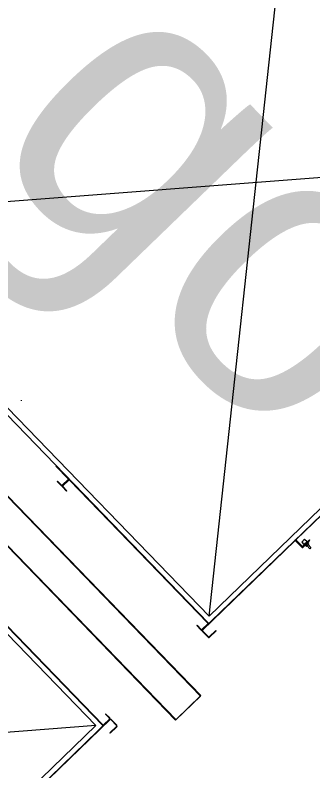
# Model space of a CAD drawing. Extents: x 468143 to 491361, y 1438528 to 1468730.
# Drawn here: x 490356.83 to 490359.69, y 1467639.59 to 1467646.86 of the extents above; entities that cross this region are included whole.
import ezdxf

# ---------------------------------------------------------------- set-up
doc = ezdxf.new("R2010")
doc.units = 0
doc.layers.add('Xreference_dp', color=7, linetype='Continuous')

msp = doc.modelspace()

# ---------------------------------------------------------------- linework, layer by layer
at = {"layer": 'Xreference_dp'}
for p, q in [((490358.6918, 1467641.0761), (490359.5968, 1467649.4346)), ((490358.6918, 1467641.0761), (490359.5968, 1467649.4346)), ((490358.6266, 1467640.9446), (490363.4697, 1467645.6318)), ((490358.6266, 1467640.9446), (490363.4697, 1467645.6318)), ((490363.3361, 1467645.5709), (490354.9606, 1467644.9315)), ((490363.3361, 1467645.5709), (490354.9606, 1467644.9315)), ((490358.6918, 1467641.0761), (490363.3361, 1467645.5709)), ((490358.6918, 1467641.0761), (490363.3361, 1467645.5709)), ((490353.7992, 1467645.2761), (490358.6093, 1467640.3061)), ((490353.7992, 1467645.2761), (490358.6093, 1467640.3061)), ((490353.8042, 1467645.2809), (490358.6143, 1467640.311)), ((490353.8042, 1467645.2809), (490358.6143, 1467640.311)), ((490353.5597, 1467645.0443), (490358.3697, 1467640.0743)), ((490353.5597, 1467645.0443), (490358.3697, 1467640.0743)), ((490353.5647, 1467645.0491), (490358.3747, 1467640.0792)), ((490353.5647, 1467645.0491), (490358.3747, 1467640.0792)), ((490354.861, 1467644.9637), (490358.6843, 1467641.0132)), ((490354.861, 1467644.9637), (490358.6843, 1467641.0132)), ((490354.9606, 1467644.9315), (490358.6918, 1467641.0761)), ((490354.9606, 1467644.9315), (490358.6918, 1467641.0761)), ((490353.8422, 1467643.9778), (490357.6655, 1467640.0273)), ((490353.8422, 1467643.9778), (490357.6655, 1467640.0273)), ((490353.8712, 1467643.8771), (490357.6024, 1467640.0218)), ((490353.8712, 1467643.8771), (490357.6024, 1467640.0218)), ((490360.4198, 1467642.6741), (490359.5313, 1467641.8142)), ((490360.4198, 1467642.6741), (490359.5313, 1467641.8142)), ((490357.3367, 1467642.3994), (490357.2192, 1467642.5208)), ((490357.3367, 1467642.3994), (490357.2192, 1467642.5208)), ((490357.3366, 1467642.3925), (490357.2791, 1467642.3368)), ((490357.3366, 1467642.3925), (490357.2791, 1467642.3368)), ((490357.2299, 1467642.3745), (490357.233, 1467642.3775)), ((490357.2299, 1467642.3745), (490357.233, 1467642.3775)), ((490357.2691, 1467642.334), (490357.2299, 1467642.3745)), ((490357.2691, 1467642.334), (490357.2299, 1467642.3745)), ((490357.2722, 1467642.3369), (490357.233, 1467642.3775)), ((490357.2722, 1467642.3369), (490357.233, 1467642.3775)), ((490357.3211, 1467642.2802), (490357.2819, 1467642.3207)), ((490357.3211, 1467642.2802), (490357.2819, 1467642.3207)), ((490357.2821, 1467642.3337), (490357.3396, 1467642.3894)), ((490357.2821, 1467642.3337), (490357.3396, 1467642.3894)), ((490357.3242, 1467642.2832), (490357.285, 1467642.3237)), ((490357.3242, 1467642.2832), (490357.285, 1467642.3237)), ((490357.2851, 1467642.3307), (490357.3426, 1467642.3863)), ((490357.2851, 1467642.3307), (490357.3426, 1467642.3863)), ((490358.6812, 1467641.0103), (490357.3495, 1467642.3862)), ((490358.6812, 1467641.0103), (490357.3495, 1467642.3862)), ((490357.3211, 1467642.2802), (490357.3242, 1467642.2832)), ((490357.3211, 1467642.2802), (490357.3242, 1467642.2832)), ((490359.6115, 1467641.8171), (490359.5833, 1467641.7897)), ((490359.6115, 1467641.8171), (490359.5833, 1467641.7897)), ((490359.5938, 1467641.7497), (490359.6579, 1467641.8117)), ((490359.5938, 1467641.7497), (490359.6579, 1467641.8117)), ((490359.6115, 1467641.8171), (490359.6349, 1467641.7965)), ((490359.6115, 1467641.8171), (490359.6349, 1467641.7965)), ((490359.6608, 1467641.8086), (490359.6579, 1467641.8117)), ((490359.6608, 1467641.8086), (490359.6579, 1467641.8117)), ((490359.518, 1467641.8014), (490358.6296, 1467640.9415)), ((490359.518, 1467641.8014), (490358.6296, 1467640.9415)), ((490359.584, 1467641.7403), (490359.525, 1467641.8013)), ((490359.584, 1467641.7403), (490359.525, 1467641.8013)), ((490359.5871, 1467641.7432), (490359.5281, 1467641.8043)), ((490359.5871, 1467641.7432), (490359.5281, 1467641.8043)), ((490359.5312, 1467641.8072), (490359.5868, 1467641.7498)), ((490359.5312, 1467641.8072), (490359.5868, 1467641.7498)), ((490359.5833, 1467641.7897), (490359.603, 1467641.7657)), ((490359.5833, 1467641.7897), (490359.603, 1467641.7657)), ((490359.6518, 1467641.799), (490359.5941, 1467641.7431)), ((490359.6518, 1467641.799), (490359.5941, 1467641.7431)), ((490359.5967, 1467641.7466), (490359.6608, 1467641.8086)), ((490359.5967, 1467641.7466), (490359.6608, 1467641.8086)), ((490359.6548, 1467641.7959), (490359.5971, 1467641.74)), ((490359.6548, 1467641.7959), (490359.5971, 1467641.74)), ((490359.6349, 1467641.7965), (490359.603, 1467641.7657)), ((490359.6349, 1467641.7965), (490359.603, 1467641.7657)), ((490359.603, 1467641.7657), (490359.6102, 1467641.7656)), ((490359.603, 1467641.7657), (490359.6102, 1467641.7656)), ((490359.6163, 1467641.7655), (490359.6172, 1467641.7655)), ((490359.6163, 1467641.7655), (490359.6172, 1467641.7655)), ((490359.6203, 1467641.7579), (490359.6164, 1467641.7566)), ((490359.6203, 1467641.7579), (490359.6164, 1467641.7566)), ((490359.6203, 1467641.7579), (490359.6294, 1467641.7485)), ((490359.6203, 1467641.7579), (490359.6294, 1467641.7485)), ((490359.6258, 1467641.7632), (490359.6349, 1467641.7538)), ((490359.6258, 1467641.7632), (490359.6349, 1467641.7538)), ((490359.6294, 1467641.7485), (490359.6512, 1467641.7696)), ((490359.6294, 1467641.7485), (490359.6512, 1467641.7696)), ((490359.6607, 1467641.7261), (490359.6344, 1467641.7534)), ((490359.6607, 1467641.7261), (490359.6344, 1467641.7534)), ((490359.6347, 1467641.7833), (490359.6346, 1467641.7824)), ((490359.6347, 1467641.7833), (490359.6346, 1467641.7824)), ((490359.6349, 1467641.7965), (490359.6348, 1467641.7893)), ((490359.6349, 1467641.7965), (490359.6348, 1467641.7893)), ((490359.6366, 1467641.7737), (490359.6458, 1467641.7643)), ((490359.6366, 1467641.7737), (490359.6458, 1467641.7643)), ((490359.6421, 1467641.779), (490359.6436, 1467641.7828)), ((490359.6421, 1467641.779), (490359.6436, 1467641.7828)), ((490359.6421, 1467641.779), (490359.6512, 1467641.7696)), ((490359.6421, 1467641.779), (490359.6512, 1467641.7696)), ((490359.6725, 1467641.7376), (490359.6462, 1467641.7648)), ((490359.6725, 1467641.7376), (490359.6462, 1467641.7648)), ((490359.6518, 1467641.799), (490359.6548, 1467641.7959)), ((490359.6518, 1467641.799), (490359.6548, 1467641.7959)), ((490359.6725, 1467641.7376), (490359.6607, 1467641.7261)), ((490359.6725, 1467641.7376), (490359.6607, 1467641.7261)), ((490357.6686, 1467640.0303), (490356.337, 1467641.4062)), ((490357.6686, 1467640.0303), (490356.337, 1467641.4062)), ((490358.6844, 1467641.0131), (490358.6907, 1467641.0066)), ((490358.6844, 1467641.0131), (490358.6907, 1467641.0066)), ((490358.5743, 1467640.9853), (490358.5774, 1467640.9883)), ((490358.5743, 1467640.9853), (490358.5774, 1467640.9883)), ((490358.6135, 1467640.9448), (490358.5743, 1467640.9853)), ((490358.6135, 1467640.9448), (490358.5743, 1467640.9853)), ((490358.6166, 1467640.9478), (490358.5774, 1467640.9883)), ((490358.6166, 1467640.9478), (490358.5774, 1467640.9883)), ((490358.6811, 1467641.0033), (490358.6236, 1467640.9477)), ((490358.6811, 1467641.0033), (490358.6236, 1467640.9477)), ((490358.692, 1467640.8769), (490358.7561, 1467640.939)), ((490358.692, 1467640.8769), (490358.7561, 1467640.939)), ((490358.695, 1467640.8739), (490358.7591, 1467640.9359)), ((490358.695, 1467640.8739), (490358.7591, 1467640.9359)), ((490358.7591, 1467640.9359), (490358.7561, 1467640.939)), ((490358.7591, 1467640.9359), (490358.7561, 1467640.939)), ((490358.6264, 1467640.9315), (490358.682, 1467640.8741)), ((490358.6264, 1467640.9315), (490358.682, 1467640.8741)), ((490358.6294, 1467640.9345), (490358.6851, 1467640.8771)), ((490358.6294, 1467640.9345), (490358.6851, 1467640.8771)), ((490358.6088, 1467640.3066), (490358.3693, 1467640.0748)), ((490358.6088, 1467640.3066), (490358.3693, 1467640.0748)), ((490358.3743, 1467640.0796), (490358.6138, 1467640.3114)), ((490358.3743, 1467640.0796), (490358.6138, 1467640.3114)), ((490357.697, 1467640.1363), (490357.694, 1467640.1333)), ((490357.697, 1467640.1363), (490357.694, 1467640.1333)), ((490357.7363, 1467640.0958), (490357.697, 1467640.1363)), ((490357.7363, 1467640.0958), (490357.697, 1467640.1363)), ((490357.7361, 1467640.0827), (490352.893, 1467635.3955)), ((490357.7361, 1467640.0827), (490352.893, 1467635.3955)), ((490356.8506, 1467639.2198), (490357.739, 1467640.0796)), ((490356.8506, 1467639.2198), (490357.739, 1467640.0796)), ((490357.6756, 1467640.0302), (490357.7331, 1467640.0858)), ((490357.6756, 1467640.0302), (490357.7331, 1467640.0858)), ((490357.7332, 1467640.0928), (490357.694, 1467640.1333)), ((490357.7332, 1467640.0928), (490357.694, 1467640.1333)), ((490357.746, 1467640.0795), (490357.8016, 1467640.022)), ((490357.746, 1467640.0795), (490357.8016, 1467640.022)), ((490357.7491, 1467640.0825), (490357.8047, 1467640.025)), ((490357.7491, 1467640.0825), (490357.8047, 1467640.025)), ((490357.6024, 1467640.0218), (490349.2189, 1467639.3907)), ((490357.6024, 1467640.0218), (490349.2189, 1467639.3907)), ((490357.6024, 1467640.0218), (490352.9582, 1467635.527)), ((490357.6024, 1467640.0218), (490352.9582, 1467635.527)), ((490357.6657, 1467640.0272), (490357.672, 1467640.0207)), ((490357.6657, 1467640.0272), (490357.672, 1467640.0207)), ((490357.8015, 1467640.0151), (490357.7374, 1467639.9531)), ((490357.8015, 1467640.0151), (490357.7374, 1467639.9531)), ((490357.8045, 1467640.012), (490357.7404, 1467639.95)), ((490357.8045, 1467640.012), (490357.7404, 1467639.95)), ((490357.7404, 1467639.95), (490357.7374, 1467639.9531)), ((490357.7404, 1467639.95), (490357.7374, 1467639.9531))]:
    msp.add_line(p, q, dxfattribs=at)
for centre, radius, start, end in [((490356.8832, 1467643.1522), 0.00492, 314.06299, 44.06303), ((490356.8832, 1467643.1522), 0.00492, 314.06299, 44.06303), ((490357.3332, 1467642.396), 0.00492, 314.06303, 44.06303), ((490357.3332, 1467642.396), 0.00492, 314.06303, 44.06303), ((490357.3332, 1467642.396), 0.00922, 314.06303, 44.06303), ((490357.3332, 1467642.396), 0.00922, 314.06303, 44.06303), ((490357.346, 1467642.3827), 0.00922, 44.06303, 134.06303), ((490357.346, 1467642.3827), 0.00922, 44.06303, 134.06303), ((490357.2757, 1467642.3404), 0.00922, 224.06303, 314.06303), ((490357.2757, 1467642.3404), 0.00922, 224.06303, 314.06303), ((490357.2757, 1467642.3404), 0.00492, 224.06303, 314.06303), ((490357.2757, 1467642.3404), 0.00492, 224.06303, 314.06303), ((490357.2885, 1467642.3271), 0.00922, 134.06303, 224.06303), ((490357.2885, 1467642.3271), 0.00922, 134.06303, 224.06303), ((490357.2885, 1467642.3271), 0.00492, 134.06303, 224.06303), ((490357.2885, 1467642.3271), 0.00492, 134.06303, 224.06303), ((490357.346, 1467642.3827), 0.00492, 44.06303, 134.06303), ((490357.346, 1467642.3827), 0.00492, 44.06303, 134.06303), ((490359.5347, 1467641.8107), 0.00922, 134.06303, 224.06303), ((490359.5347, 1467641.8107), 0.00922, 134.06303, 224.06303), ((490359.5347, 1467641.8107), 0.00492, 134.06303, 224.06303), ((490359.5347, 1467641.8107), 0.00492, 134.06303, 224.06303), ((490359.5215, 1467641.7978), 0.00922, 44.06303, 134.06303), ((490359.5215, 1467641.7978), 0.00922, 44.06303, 134.06303), ((490359.5215, 1467641.7978), 0.00492, 44.06303, 134.06303), ((490359.5215, 1467641.7978), 0.00492, 44.06303, 134.06303), ((490359.5903, 1467641.7532), 0.00922, 224.06303, 314.06303), ((490359.5903, 1467641.7532), 0.00922, 224.06303, 314.06303), ((490359.5907, 1467641.7467), 0.00922, 224.06303, 314.06303), ((490359.5907, 1467641.7467), 0.00922, 224.06303, 314.06303), ((490359.5903, 1467641.7532), 0.00492, 224.06303, 314.06303), ((490359.5903, 1467641.7532), 0.00492, 224.06303, 314.06303), ((490359.5907, 1467641.7467), 0.00492, 224.06303, 314.06303), ((490359.5907, 1467641.7467), 0.00492, 224.06303, 314.06303), ((490359.6162, 1467641.7574), 0.00082, 134.06303, 289.06303), ((490359.6162, 1467641.7574), 0.00082, 134.06303, 289.06303), ((490359.6132, 1467641.768), 0.0134, 336.17866, 339.0855), ((490359.6132, 1467641.768), 0.0134, 336.17866, 339.0855), ((490359.6324, 1467641.7861), 0.013, 288.99488, 291.99308), ((490359.6324, 1467641.7861), 0.013, 288.99488, 291.99308), ((490359.6428, 1467641.7831), 0.00082, 339.06303, 134.06303), ((490359.6428, 1467641.7831), 0.00082, 339.06303, 134.06303), ((490358.6776, 1467641.0068), 0.00492, 314.06303, 44.06303), ((490358.6776, 1467641.0068), 0.00492, 314.06303, 44.06303), ((490358.6776, 1467641.0068), 0.00922, 314.06303, 44.06303), ((490358.6776, 1467641.0068), 0.00922, 314.06303, 44.06303), ((490358.6202, 1467640.9512), 0.00922, 224.06303, 314.06303), ((490358.6202, 1467640.9512), 0.00922, 224.06303, 314.06303), ((490358.6202, 1467640.9512), 0.00492, 224.06303, 314.06303), ((490358.6202, 1467640.9512), 0.00492, 224.06303, 314.06303), ((490358.633, 1467640.938), 0.00922, 134.06303, 224.06303), ((490358.633, 1467640.938), 0.00922, 134.06303, 224.06303), ((490358.633, 1467640.938), 0.00492, 134.06303, 224.06303), ((490358.633, 1467640.938), 0.00492, 134.06303, 224.06303), ((490358.6886, 1467640.8805), 0.00922, 224.06303, 314.06303), ((490358.6886, 1467640.8805), 0.00922, 224.06303, 314.06303), ((490358.6886, 1467640.8805), 0.00492, 224.06303, 314.06303), ((490358.6886, 1467640.8805), 0.00492, 224.06303, 314.06303), ((490357.7296, 1467640.0894), 0.00492, 314.06303, 44.06303), ((490357.7296, 1467640.0894), 0.00492, 314.06303, 44.06303), ((490357.7296, 1467640.0894), 0.00922, 314.06303, 44.06303), ((490357.7296, 1467640.0894), 0.00922, 314.06303, 44.06303), ((490357.7425, 1467640.0761), 0.00922, 44.06303, 134.06303), ((490357.7425, 1467640.0761), 0.00922, 44.06303, 134.06303), ((490357.7425, 1467640.0761), 0.00492, 44.06303, 134.06303), ((490357.7425, 1467640.0761), 0.00492, 44.06303, 134.06303), ((490357.6722, 1467640.0337), 0.00922, 224.06303, 314.06303), ((490357.6722, 1467640.0337), 0.00922, 224.06303, 314.06303), ((490357.6722, 1467640.0337), 0.00492, 224.06303, 314.06303), ((490357.6722, 1467640.0337), 0.00492, 224.06303, 314.06303), ((490357.7981, 1467640.0186), 0.00492, 314.06303, 44.06303), ((490357.7981, 1467640.0186), 0.00492, 314.06303, 44.06303), ((490357.7981, 1467640.0186), 0.00922, 314.06303, 44.06303), ((490357.7981, 1467640.0186), 0.00922, 314.06303, 44.06303)]:
    msp.add_arc(centre, radius, start, end, dxfattribs=at)
for points in [[(490359.6255, 1467641.7626), (490359.6254, 1467641.7623), (490359.6251, 1467641.7617), (490359.6246, 1467641.761), (490359.6241, 1467641.7603), (490359.6235, 1467641.7597), (490359.6228, 1467641.7591), (490359.622, 1467641.7586), (490359.6212, 1467641.7583), (490359.6206, 1467641.758), (490359.6203, 1467641.7579)], [(490359.6255, 1467641.7626), (490359.6254, 1467641.7623), (490359.6251, 1467641.7617), (490359.6246, 1467641.761), (490359.6241, 1467641.7603), (490359.6235, 1467641.7597), (490359.6228, 1467641.7591), (490359.622, 1467641.7586), (490359.6212, 1467641.7583), (490359.6206, 1467641.758), (490359.6203, 1467641.7579)], [(490359.6319, 1467641.7678), (490359.6314, 1467641.7673), (490359.6305, 1467641.7665), (490359.6285, 1467641.7649), (490359.6269, 1467641.7639), (490359.6258, 1467641.7632)], [(490359.6319, 1467641.7678), (490359.6314, 1467641.7673), (490359.6305, 1467641.7665), (490359.6285, 1467641.7649), (490359.6269, 1467641.7639), (490359.6258, 1467641.7632)], [(490359.6366, 1467641.7737), (490359.636, 1467641.7727), (490359.6349, 1467641.7711), (490359.6332, 1467641.7691), (490359.6323, 1467641.7682), (490359.6319, 1467641.7678)], [(490359.6366, 1467641.7737), (490359.636, 1467641.7727), (490359.6349, 1467641.7711), (490359.6332, 1467641.7691), (490359.6323, 1467641.7682), (490359.6319, 1467641.7678)], [(490359.6421, 1467641.779), (490359.642, 1467641.7787), (490359.6417, 1467641.7781), (490359.6413, 1467641.7773), (490359.6408, 1467641.7766), (490359.6403, 1467641.7759), (490359.6396, 1467641.7753), (490359.6389, 1467641.7748), (490359.6381, 1467641.7743), (490359.6376, 1467641.7741), (490359.6373, 1467641.774)], [(490359.6421, 1467641.779), (490359.642, 1467641.7787), (490359.6417, 1467641.7781), (490359.6413, 1467641.7773), (490359.6408, 1467641.7766), (490359.6403, 1467641.7759), (490359.6396, 1467641.7753), (490359.6389, 1467641.7748), (490359.6381, 1467641.7743), (490359.6376, 1467641.7741), (490359.6373, 1467641.774)]]:
    msp.add_open_spline(points, degree=3, dxfattribs=at)

# ---------------------------------------------------------------- texts
msp.add_text('gov', height=2.8, rotation=314.06303, dxfattribs=at).set_placement((490356.4796, 1467645.6076))
msp.add_text('gov', height=2.8, rotation=314.06303, dxfattribs=at).set_placement((490356.4796, 1467645.6076))

doc.saveas('drawing.dxf')
